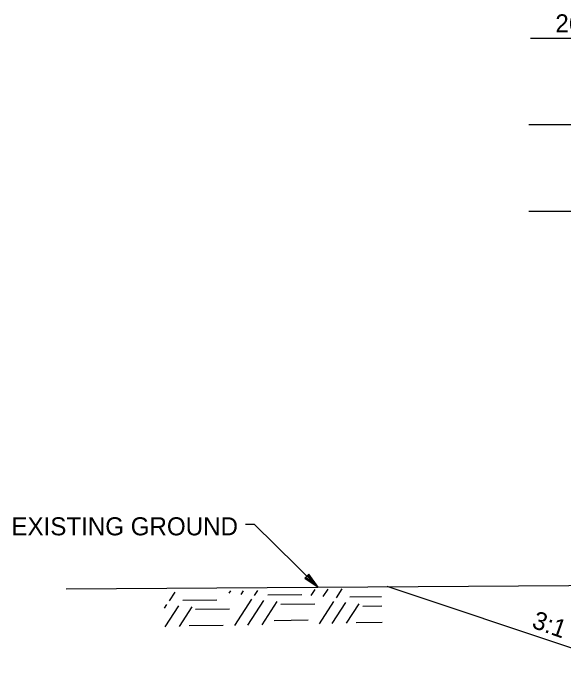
# Model space of a CAD drawing. Extents: x 1734743 to 1735935, y 759845 to 763831.
# Drawn here: x 1735619.52 to 1735656.11, y 763226.98 to 763271.53 of the extents above; entities that cross this region are included whole.
import ezdxf

# ---------------------------------------------------------------- set-up
doc = ezdxf.new("R2010")
doc.units = 0
doc.layers.add('19', color=7, linetype='Continuous')

msp = doc.modelspace()

# ---------------------------------------------------------------- linework, layer by layer
at = {"layer": '19'}
for p, q in [((1735717.826, 763269.861), (1735653.913, 763269.861)), ((1735717.928, 763264.12), (1735653.806, 763264.12)), ((1735653.806, 763258.38), (1735718.155, 763258.38)), ((1735639.161, 763234.256), (1735638.907, 763233.993)), ((1735638.907, 763233.993), (1735639.782, 763233.39)), ((1735638.968, 763234.054), (1735639.563, 763233.564)), ((1735639.598, 763233.599), (1735639.099, 763234.186)), ((1735639.782, 763233.39), (1735639.161, 763234.256)), ((1735629.893, 763232.475), (1735630.273, 763233.063)), ((1735633.87, 763232.977), (1735633.971, 763233.133)), ((1735634.669, 763232.9), (1735634.831, 763233.149)), ((1735635.561, 763232.824), (1735635.783, 763233.168)), ((1735639.324, 763232.84), (1735639.583, 763233.24)), ((1735640.123, 763232.762), (1735640.443, 763233.256)), ((1735641.015, 763232.686), (1735641.395, 763233.274)), ((1735663.701, 763226.976), (1735644.37, 763233.42)), ((1735636.45, 763232.878), (1735638.711, 763232.902)), ((1735641.904, 763232.74), (1735644.01, 763232.763)), ((1735629.561, 763231.998), (1735629.712, 763232.231)), ((1735630.782, 763232.529), (1735633.044, 763232.554)), ((1735634.256, 763230.844), (1735635.38, 763232.579)), ((1735635.116, 763230.86), (1735636.179, 763232.502)), ((1735636.068, 763230.878), (1735637.07, 763232.426)), ((1735637.296, 763232.263), (1735639.558, 763232.288)), ((1735639.869, 763230.95), (1735640.834, 763232.442)), ((1735640.728, 763230.967), (1735641.633, 763232.364)), ((1735641.681, 763230.985), (1735642.525, 763232.288)), ((1735629.606, 763230.756), (1735630.511, 763232.153)), ((1735630.558, 763230.774), (1735631.402, 763232.077)), ((1735631.628, 763231.914), (1735633.89, 763231.939)), ((1735642.75, 763232.126), (1735644.022, 763232.139)), ((1735631.203, 763230.83), (1735633.465, 763230.855)), ((1735636.871, 763231.179), (1735639.133, 763231.204)), ((1735642.326, 763231.042), (1735644.042, 763231.06))]:
    msp.add_line(p, q, dxfattribs=at)
for points in [[(1735634.958, 763237.566), (1735635.526, 763237.566), (1735639.782, 763233.39)], [(1735623.038, 763233.28), (1735659.802, 763233.52), (1735671.351, 763233.86), (1735675.305, 763233.358), (1735680.786, 763233.418), (1735690.726, 763233.814), (1735697.359, 763233.773), (1735706.351, 763233.895), (1735713.47, 763234.2)]]:
    msp.add_lwpolyline(points, dxfattribs=at)

# ---------------------------------------------------------------- texts
for s, p in [('26\'-3" ACHM SURFACE COURSE  (1/2")', (1735655.564, 763270.266)), ('EXISTING GROUND', (1735619.386, 763236.832))]:
    msp.add_text(s, height=1.2, dxfattribs=at).set_placement(p)
msp.add_text('3:1', height=1.2, rotation=340.4943, dxfattribs=at).set_placement((1735653.934, 763230.714))

doc.saveas('drawing.dxf')
